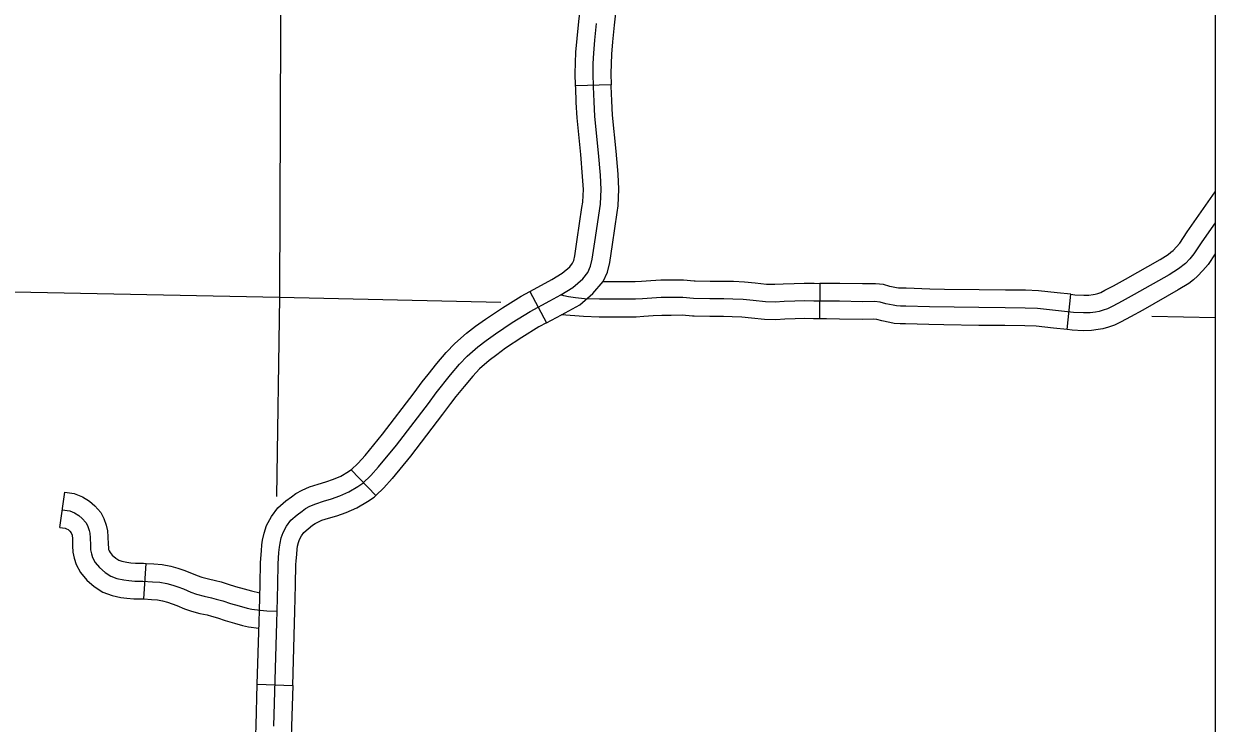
# Model space of a CAD drawing. Extents: x 670147 to 673275, y 705573 to 707613.
# Drawn here: x 672121.4 to 672221.9, y 706183 to 706242.1 of the extents above; entities that cross this region are included whole.
import ezdxf

# ---------------------------------------------------------------- set-up
doc = ezdxf.new("R2010")
doc.units = 0
for name, color, linetype in [('31', 7, 'Continuous'), ('32', 7, 'Continuous'), ('5', 7, 'Continuous'), ('R_NoPlot', 7, 'Continuous')]:
    doc.layers.add(name, color=color, linetype=linetype)

msp = doc.modelspace()

# ---------------------------------------------------------------- linework, layer by layer
at = {"layer": '31'}
for p, q in [((672170.94, 706236.9), (672167.94, 706236.81)), ((672167.94, 706236.81), (672167.94, 706236.81)), ((672188.56, 706220.13), (672188.53, 706217.13)), ((672164.07, 706219.44), (672165.48, 706216.8)), ((672209.44, 706216.23), (672209.76, 706219.21)), ((672209.76, 706219.21), (672209.76, 706219.21)), ((672151.07, 706202.22), (672148.99, 706204.39)), ((672141.07, 706186.28), (672144.07, 706186.19)), ((672144.07, 706186.19), (672144.07, 706186.19))]:
    msp.add_line(p, q, dxfattribs=at)
for points in [[(672171.24, 706247.58), (672171.31, 706247.07), (672171.4, 706246.22), (672171.4, 706245.46), (672171.42, 706245.01), (672171.42, 706244.34), (672171.37, 706243.73), (672171.34, 706243.2), (672171.19, 706241.93), (672171.06, 706240.54), (672170.97, 706239.48), (672170.93, 706238.66), (672170.91, 706237.86), (672170.94, 706236.9)], [(672167.94, 706236.81), (672167.91, 706237.86), (672167.93, 706238.76), (672167.97, 706239.67), (672168.07, 706240.82), (672168.21, 706242.24), (672168.35, 706243.46), (672168.38, 706243.95), (672168.42, 706244.47), (672168.42, 706244.94), (672168.4, 706245.38), (672168.4, 706246.05), (672168.33, 706246.71), (672168.27, 706247.19)], [(672166.69, 706219.16), (672167.72, 706219.78), (672168.54, 706220.51), (672168.96, 706221.04), (672169.21, 706221.58), (672169.35, 706222.19), (672169.56, 706223.63), (672170.03, 706226.83), (672170.07, 706227.48), (672170.1, 706228.06), (672170.03, 706229.26), (672169.86, 706231.15), (672169.56, 706234.23), (672169.5, 706235.49), (672169.44, 706236.73), (672169.41, 706237.86), (672169.43, 706238.71), (672169.47, 706239.57), (672169.56, 706240.68), (672169.7, 706242.08)], [(672168.47, 706226.55), (672168.54, 706226.99), (672168.57, 706227.56), (672168.6, 706228.05), (672168.53, 706229.16), (672168.37, 706231.02), (672168.06, 706234.12), (672168, 706235.42), (672167.95, 706236.67), (672167.94, 706236.81)], [(672171.44, 706226.11), (672171.52, 706226.67), (672171.57, 706227.39), (672171.6, 706228.08), (672171.52, 706229.37), (672171.36, 706231.29), (672171.06, 706234.34), (672171, 706235.56), (672170.94, 706236.79), (672170.94, 706236.9)], [(672218.2, 706222.76), (672218.39, 706222.92), (672218.66, 706223.21), (672218.94, 706223.54), (672219.57, 706224.49), (672220.95, 706226.46), (672221.93, 706227.86)], [(672164.07, 706219.44), (672165.05, 706219.97), (672165.94, 706220.46), (672166.82, 706220.99), (672167.44, 706221.54), (672167.67, 706221.84), (672167.79, 706222.08), (672167.88, 706222.46), (672168.08, 706223.85), (672168.47, 706226.55)], [(672170.26, 706220.29), (672170.64, 706221.08), (672170.83, 706221.91), (672171.05, 706223.42), (672171.44, 706226.11)], [(672221.93, 706225.25), (672220.81, 706223.64), (672220.13, 706222.63), (672219.78, 706222.22), (672219.42, 706221.82), (672218.85, 706221.36), (672218.06, 706220.87)], [(672209.76, 706219.21), (672210.09, 706219.18), (672210.85, 706219.14), (672211.27, 706219.15), (672211.63, 706219.2), (672211.81, 706219.22), (672212.03, 706219.29), (672212.27, 706219.37), (672212.62, 706219.55), (672213.36, 706219.94), (672214.36, 706220.5), (672217.29, 706222.16), (672217.97, 706222.58), (672218.2, 706222.76)], [(672221.93, 706222.62), (672221.33, 706221.73), (672220.9, 706221.22), (672220.45, 706220.73), (672220.1, 706220.44)], [(672218.06, 706220.87), (672215.1, 706219.19), (672214.07, 706218.62), (672213.3, 706218.21), (672212.85, 706217.98), (672212.48, 706217.86), (672212.13, 706217.76), (672211.84, 706217.71), (672211.38, 706217.65), (672210.82, 706217.64), (672209.97, 706217.68), (672208.44, 706217.85), (672206.93, 706218.01), (672205.89, 706218.05), (672204.2, 706218.07), (672201.99, 706218.09), (672197.81, 706218.15), (672195.83, 706218.22), (672195.38, 706218.22), (672195.02, 706218.24), (672194.75, 706218.29), (672194.14, 706218.42), (672193.64, 706218.55), (672193.18, 706218.61), (672192.17, 706218.59), (672190.23, 706218.62), (672189.12, 706218.63), (672188.05, 706218.64), (672187.24, 706218.66), (672186.44, 706218.63), (672185.54, 706218.61), (672184.8, 706218.55), (672183.97, 706218.58), (672182.93, 706218.68), (672182.09, 706218.77), (672181.2, 706218.81), (672180.46, 706218.83), (672179.28, 706218.83), (672177.89, 706218.87), (672177, 706218.94), (672176, 706218.93), (672175.17, 706218.93), (672174.38, 706218.89), (672173.6, 706218.82), (672173.01, 706218.79), (672171.13, 706218.79), (672169.97, 706218.79), (672168.7, 706218.84), (672167.94, 706218.9), (672167.35, 706218.99), (672166.94, 706219.08), (672166.69, 706219.16)], [(672166.75, 706217.47), (672168.29, 706218.31), (672169.39, 706219.29), (672170.26, 706220.29), (672171.13, 706220.29), (672172.97, 706220.29), (672173.5, 706220.32), (672174.28, 706220.38), (672175.13, 706220.43), (672175.99, 706220.43), (672177.05, 706220.44), (672177.96, 706220.36), (672178.03, 706220.36)], [(672178.03, 706220.36), (672179.3, 706220.33), (672180.48, 706220.33), (672181.26, 706220.31), (672182.21, 706220.27), (672183.09, 706220.17), (672184.07, 706220.07), (672184.76, 706220.06), (672185.47, 706220.11), (672186.39, 706220.13), (672187.24, 706220.16), (672188.08, 706220.14), (672188.56, 706220.13)], [(672199.08, 706219.63), (672197.85, 706219.65), (672195.85, 706219.72), (672195.42, 706219.72), (672195.2, 706219.73), (672195.04, 706219.77), (672194.48, 706219.88), (672193.92, 706220.03), (672193.25, 706220.11), (672192.16, 706220.09), (672190.25, 706220.12), (672189.14, 706220.13), (672188.56, 706220.13)], [(672220.1, 706220.44), (672219.72, 706220.13), (672218.82, 706219.58), (672215.83, 706217.88), (672214.78, 706217.3), (672213.99, 706216.88), (672213.43, 706216.6), (672212.94, 706216.43), (672212.45, 706216.29), (672212.05, 706216.23), (672211.5, 706216.15), (672210.8, 706216.14), (672209.86, 706216.19), (672209.44, 706216.23)], [(672142.47, 706182.75), (672142.72, 706191.49), (672142.75, 706192.46), (672142.8, 706194.7), (672142.83, 706196.46), (672142.9, 706197.4), (672142.95, 706197.87), (672143, 706198.19), (672143.09, 706198.65), (672143.24, 706199.1), (672143.53, 706199.64), (672143.9, 706200.14), (672144.43, 706200.59), (672144.85, 706200.91), (672145.14, 706201.12), (672145.51, 706201.33), (672146, 706201.53), (672146.65, 706201.75), (672147.32, 706201.94), (672148.04, 706202.19), (672148.79, 706202.52), (672149.56, 706202.97), (672149.99, 706203.26), (672150.66, 706203.91), (672151.31, 706204.63), (672152.82, 706206.48), (672155.51, 706209.99), (672156.18, 706210.9), (672157.37, 706212.4), (672158.14, 706213.3), (672158.79, 706213.99), (672159.68, 706214.78), (672160.39, 706215.32), (672161.18, 706215.88), (672162.58, 706216.82), (672164.1, 706217.76), (672165.77, 706218.65), (672166.69, 706219.16)], [(672155.49, 706212.44), (672156.22, 706213.36), (672157.02, 706214.3), (672157.74, 706215.07), (672158.73, 706215.94), (672159.49, 706216.53), (672160.33, 706217.12), (672161.76, 706218.08), (672163.35, 706219.06), (672164.07, 706219.44)], [(672209.76, 706219.21), (672208.6, 706219.34), (672207.03, 706219.51), (672205.92, 706219.55), (672204.22, 706219.57), (672202.01, 706219.59), (672199.08, 706219.63)], [(672165.48, 706216.8), (672166.75, 706217.47)], [(672177.96, 706217.36), (672177.81, 706217.37), (672176.94, 706217.44), (672176.01, 706217.43), (672175.21, 706217.43), (672174.48, 706217.39), (672173.7, 706217.33), (672173.05, 706217.29), (672171.13, 706217.29), (672169.94, 706217.29), (672168.62, 706217.35), (672166.75, 706217.47)], [(672188.53, 706217.13), (672188.03, 706217.14), (672187.25, 706217.16), (672186.48, 706217.13), (672185.61, 706217.11), (672184.83, 706217.05), (672183.88, 706217.08), (672182.78, 706217.19), (672181.98, 706217.28), (672181.15, 706217.31), (672180.43, 706217.33), (672179.27, 706217.33), (672177.96, 706217.36)], [(672199.04, 706216.63), (672197.77, 706216.65), (672195.8, 706216.72), (672195.34, 706216.72), (672194.83, 706216.75), (672194.46, 706216.82), (672193.79, 706216.96), (672193.36, 706217.08), (672193.11, 706217.1), (672192.17, 706217.09), (672190.21, 706217.12), (672189.11, 706217.13), (672188.53, 706217.13)], [(672165.48, 706216.8), (672164.85, 706216.46), (672163.39, 706215.56), (672162.03, 706214.65), (672161.28, 706214.11), (672160.64, 706213.62), (672159.83, 706212.91), (672159.26, 706212.3), (672158.53, 706211.44), (672157.83, 706210.57)], [(672209.44, 706216.23), (672208.28, 706216.36), (672206.83, 706216.52), (672205.86, 706216.55), (672204.19, 706216.57), (672201.97, 706216.59), (672199.04, 706216.63)], [(672148.99, 706204.39), (672149.59, 706204.95), (672150.17, 706205.61), (672151.64, 706207.41), (672154.31, 706210.89), (672154.98, 706211.81), (672155.49, 706212.44)], [(672157.83, 706210.57), (672157.37, 706209.99), (672156.71, 706209.09), (672153.99, 706205.55), (672152.45, 706203.66), (672151.74, 706202.87), (672151.07, 706202.22)], [(672141.36, 706196.91), (672141.41, 706197.54), (672141.46, 706198.05), (672141.52, 706198.45), (672141.64, 706199.04), (672141.86, 706199.7), (672142.26, 706200.45), (672142.8, 706201.17), (672143.49, 706201.76), (672143.95, 706202.11), (672144.32, 706202.39), (672144.85, 706202.68), (672145.47, 706202.94), (672146.21, 706203.18), (672146.86, 706203.37), (672147.49, 706203.59), (672148.11, 706203.85), (672148.76, 706204.24), (672149.05, 706204.44), (672148.99, 706204.39)], [(672144.35, 706196.67), (672144.4, 706197.27), (672144.44, 706197.68), (672144.47, 706197.94), (672144.54, 706198.26), (672144.62, 706198.51), (672144.8, 706198.83), (672145, 706199.11), (672145.37, 706199.42), (672145.74, 706199.71), (672145.95, 706199.86), (672146.17, 706199.98), (672146.52, 706200.13), (672147.09, 706200.31), (672147.77, 706200.5), (672148.58, 706200.79), (672149.48, 706201.18), (672150.37, 706201.71), (672150.94, 706202.09), (672151.07, 706202.22)], [(672141.07, 706186.28), (672141.22, 706191.54), (672141.25, 706192.5), (672141.3, 706194.73), (672141.33, 706196.53), (672141.36, 706196.91)], [(672144.07, 706186.19), (672144.22, 706191.45), (672144.25, 706192.43), (672144.3, 706194.67), (672144.33, 706196.39), (672144.35, 706196.67)], [(672138.26, 706177.62), (672138.86, 706178.31), (672139.42, 706178.95), (672139.84, 706179.46), (672140.18, 706179.91), (672140.42, 706180.23), (672140.63, 706180.61), (672140.73, 706180.88), (672140.83, 706181.23), (672140.9, 706181.61), (672140.95, 706182.02), (672140.97, 706182.8), (672141.07, 706186.28)], [(672144.07, 706186.19), (672143.97, 706182.71), (672143.94, 706181.81), (672143.87, 706181.18), (672143.76, 706180.53), (672143.58, 706179.93), (672143.36, 706179.35), (672142.95, 706178.61), (672142.59, 706178.11), (672142.18, 706177.59), (672141.71, 706177.01), (672141.12, 706176.34), (672140.53, 706175.65)]]:
    msp.add_lwpolyline(points, dxfattribs=at)
at = {"layer": '32'}
for p, q in [((672124.4, 706199.53), (672124.82, 706202.5)), ((672131.49, 706193.49), (672131.69, 706196.48))]:
    msp.add_line(p, q, dxfattribs=at)
for points in [[(672124.82, 706202.5), (672125.6, 706202.38), (672126.31, 706202.12), (672126.89, 706201.74), (672127.35, 706201.34), (672127.85, 706200.78), (672128.1, 706200.29), (672128.32, 706199.71), (672128.42, 706199.25), (672128.45, 706198.74), (672128.48, 706198.12), (672128.5, 706197.81), (672128.52, 706197.66), (672128.56, 706197.55), (672128.64, 706197.4), (672128.81, 706197.19), (672129.13, 706196.93), (672129.38, 706196.76), (672129.63, 706196.67), (672130.06, 706196.58), (672130.39, 706196.54), (672130.8, 706196.5), (672131.46, 706196.5), (672131.69, 706196.48)], [(672124.61, 706201.01), (672125.23, 706200.92), (672125.63, 706200.77), (672125.99, 706200.54), (672126.29, 706200.27), (672126.6, 706199.93), (672126.73, 706199.68), (672126.88, 706199.28), (672126.93, 706199.04), (672126.95, 706198.66), (672126.98, 706198.04), (672127, 706197.62), (672127.07, 706197.29), (672127.17, 706196.98), (672127.38, 706196.56), (672127.75, 706196.13), (672128.22, 706195.73), (672128.7, 706195.4), (672129.22, 706195.22), (672129.81, 706195.1), (672130.23, 706195.05), (672130.72, 706195), (672131.41, 706195), (672132.23, 706194.94), (672132.84, 706194.9), (672133.42, 706194.79), (672133.93, 706194.65), (672134.37, 706194.5), (672134.83, 706194.33), (672135.45, 706194.06), (672135.94, 706193.9), (672136.59, 706193.72), (672137.19, 706193.59), (672137.6, 706193.48), (672138.16, 706193.32), (672138.8, 706193.1), (672139.54, 706192.9), (672140.2, 706192.71), (672140.6, 706192.62), (672141.3, 706192.53), (672141.87, 706192.48), (672142.75, 706192.46)], [(672124.4, 706199.53), (672124.85, 706199.46), (672124.96, 706199.42), (672125.09, 706199.34), (672125.24, 706199.21), (672125.35, 706199.08), (672125.35, 706199.07), (672125.43, 706198.86), (672125.44, 706198.84), (672125.46, 706198.58), (672125.48, 706197.97), (672125.51, 706197.43), (672125.61, 706196.92), (672125.78, 706196.4), (672126.13, 706195.72), (672126.69, 706195.06), (672127.31, 706194.54), (672128.03, 706194.05), (672128.82, 706193.78), (672129.56, 706193.62), (672130.06, 706193.56), (672130.64, 706193.5), (672131.35, 706193.5), (672131.49, 706193.49)], [(672131.69, 706196.48), (672132.33, 706196.44), (672133.03, 706196.39), (672133.77, 706196.25), (672134.37, 706196.08), (672134.87, 706195.91), (672135.38, 706195.73), (672135.98, 706195.47), (672136.38, 706195.33), (672136.94, 706195.18), (672137.54, 706195.05), (672138.01, 706194.92), (672138.62, 706194.74), (672139.23, 706194.53), (672139.95, 706194.34), (672140.58, 706194.16), (672141.28, 706194)], [(672131.49, 706193.49), (672132.13, 706193.44), (672132.65, 706193.41), (672133.08, 706193.33), (672133.49, 706193.21), (672133.88, 706193.08), (672134.28, 706192.93), (672134.91, 706192.66), (672135.51, 706192.46), (672136.23, 706192.26), (672136.83, 706192.14), (672137.19, 706192.04), (672137.71, 706191.89), (672138.36, 706191.66), (672139.14, 706191.45), (672139.83, 706191.25), (672140.34, 706191.14), (672141.21, 706191.03)]]:
    msp.add_lwpolyline(points, dxfattribs=at)
at = {"layer": '5'}
for points in [[(672143.33, 706324.68), (672142.94, 706218.97)], [(672072.95, 706220.38), (672142.94, 706218.97)], [(672142.94, 706218.97), (672142.69, 706202.13)], [(672142.94, 706218.97), (672161.64, 706218.56)], [(672216.59, 706217.36), (672221.93, 706217.24)]]:
    msp.add_lwpolyline(points, dxfattribs=at)
at = {"layer": 'R_NoPlot'}
msp.add_lwpolyline([(671149.93, 706689.36), (672221.93, 706689.36), (672221.93, 705919.71), (671149.93, 705919.71)], close=True, dxfattribs=at)

doc.saveas('drawing.dxf')
